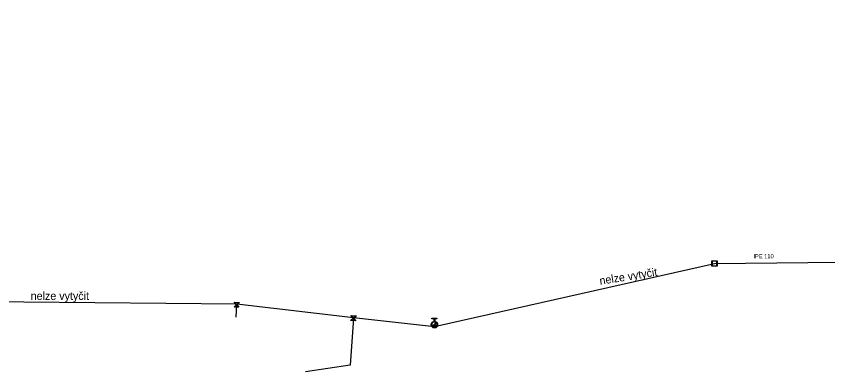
# Model space of a CAD drawing. Extents: x -643842 to -636370, y -1119190 to -1110210.
# Drawn here: x -638479 to -638225.7, y -1115525.2 to -1115414.3 of the extents above; entities that cross this region are included whole.
import ezdxf

# ---------------------------------------------------------------- set-up
doc = ezdxf.new("R2010")
doc.units = 0
for name, color, linetype in [('7', 7, 'Continuous'), ('Default', 7, 'Continuous'), ('Level 16', 7, 'Continuous'), ('Level 18', 7, 'Continuous'), ('Level 20', 7, 'Continuous'), ('Level 21', 7, 'Continuous'), ('Level 23', 7, 'Continuous'), ('Level 33', 7, 'Continuous')]:
    doc.layers.add(name, color=color, linetype=linetype)

msp = doc.modelspace()

# ---------------------------------------------------------------- linework, layer by layer
at = {"layer": 'Default'}
for points in [[(-638348.4, -1115509.5), (-638348.04, -1115509.53), (-638347.78, -1115509.79), (-638347.49, -1115510.09), (-638347.49, -1115510.5), (-638347.49, -1115510.92), (-638347.78, -1115511.21), (-638348.08, -1115511.5), (-638348.49, -1115511.5), (-638348.9, -1115511.5), (-638349.2, -1115511.21), (-638349.49, -1115510.92), (-638349.49, -1115510.5), (-638349.49, -1115510.09), (-638349.2, -1115509.79), (-638348.94, -1115509.53), (-638348.58, -1115509.5)], [(-638347.98, -1115509.86), (-638348.2, -1115509.69), (-638348.49, -1115509.69), (-638348.83, -1115509.69), (-638349.07, -1115509.92), (-638349.3, -1115510.16), (-638349.3, -1115510.5), (-638349.3, -1115510.79), (-638349.13, -1115511.01)], [(-638349, -1115511.14), (-638348.78, -1115511.31), (-638348.49, -1115511.31), (-638348.16, -1115511.31), (-638347.92, -1115511.07), (-638347.68, -1115510.84), (-638347.68, -1115510.5), (-638347.68, -1115510.21), (-638347.85, -1115509.99)]]:
    msp.add_open_spline(points, degree=3, dxfattribs=at)
at = {"layer": 'Level 16'}
for points in [[(-638410.94, -1115503.49), (-638409.44, -1115503.59), (-638409.44, -1115503.66), (-638409.54, -1115503.74), (-638410.18, -1115504.29), (-638409.54, -1115505.02), (-638409.54, -1115505.09), (-638411.04, -1115504.99), (-638411.04, -1115504.92), (-638410.3, -1115504.28), (-638410.85, -1115503.65), (-638410.94, -1115503.55), (-638410.94, -1115503.49)], [(-638409.69, -1115504.99), (-638410.24, -1115504.35), (-638410.88, -1115504.9), (-638409.69, -1115504.99)], [(-638410.79, -1115503.59), (-638410.24, -1115504.23), (-638409.6, -1115503.68), (-638410.79, -1115503.59)], [(-638374.46, -1115507.67), (-638372.97, -1115507.8), (-638372.97, -1115507.86), (-638373.08, -1115507.94), (-638373.72, -1115508.48), (-638373.09, -1115509.23), (-638373.1, -1115509.29), (-638374.59, -1115509.16), (-638374.59, -1115509.1), (-638373.84, -1115508.47), (-638374.38, -1115507.83), (-638374.47, -1115507.73), (-638374.46, -1115507.67)], [(-638373.24, -1115509.19), (-638373.78, -1115508.54), (-638374.43, -1115509.08), (-638373.24, -1115509.19)], [(-638374.31, -1115507.78), (-638373.77, -1115508.42), (-638373.13, -1115507.88), (-638374.31, -1115507.78)], [(-638349.23, -1115510.78), (-638347.73, -1115510.73), (-638347.73, -1115510.82), (-638349.23, -1115510.87), (-638349.23, -1115510.78)]]:
    msp.add_lwpolyline(points, dxfattribs=at)
at = {"layer": 'Level 18'}
for points in [[(-638260.2, -1115490.57), (-638260.2, -1115492.31), (-638261.9, -1115492.31), (-638261.9, -1115490.57), (-638260.2, -1115490.57)], [(-638261.75, -1115490.72), (-638261.75, -1115492.17), (-638260.35, -1115492.17), (-638260.35, -1115490.72), (-638261.75, -1115490.72)]]:
    msp.add_lwpolyline(points, dxfattribs=at)
at = {"layer": 'Level 21'}
for points in [[(-638348.47, -1115511.03), (-638261.05, -1115491.44), (-637930.52, -1115487.91), (-637902.6, -1115454.75), (-637894.49, -1115445.38), (-637870.67, -1115417.73), (-637870.49, -1115417.51), (-637870.48, -1115417.5), (-637868.2, -1115414.86), (-637868.12, -1115414.77), (-637867.73, -1115414.32)], [(-638498.98, -1115503.16), (-638410.23, -1115504.05), (-638373.76, -1115508.26), (-638348.47, -1115511.03)]]:
    msp.add_lwpolyline(points, dxfattribs=at)
at = {"layer": 'Level 23'}
for points in [[(-638410.23, -1115504.05), (-638410.24, -1115504.29), (-638410.47, -1115508.21)], [(-638373.76, -1115508.26), (-638373.78, -1115508.48), (-638374.85, -1115523.11), (-638388.74, -1115525.19)], [(-638348.47, -1115511.03), (-638348.48, -1115510.8), (-638348.49, -1115510.5)]]:
    msp.add_lwpolyline(points, dxfattribs=at)
at = {"layer": 'Level 33'}
for points in [[(-638348.58, -1115509.5), (-638348.58, -1115508.68), (-638349.27, -1115508.68), (-638349.27, -1115508.5), (-638347.71, -1115508.5), (-638347.71, -1115508.68), (-638348.4, -1115508.68), (-638348.4, -1115509.5)], [(-638349.13, -1115511.01), (-638347.98, -1115509.86)], [(-638347.85, -1115509.99), (-638349, -1115511.14)]]:
    msp.add_lwpolyline(points, dxfattribs=at)

# ---------------------------------------------------------------- texts
at = {"layer": '7'}
msp.add_text('nelze vytyčit', height=2.5, rotation=8.9521, dxfattribs=at).set_placement((-638296.78, -1115498.08))
msp.add_text('nelze vytyčit', height=2.5, dxfattribs=at).set_placement((-638474.53, -1115502.78))
at = {"layer": 'Level 20'}
msp.add_text('lPE 110', height=1.3, rotation=0.0449, dxfattribs=at).set_placement((-638248.86, -1115489.81))

doc.saveas('drawing.dxf')
